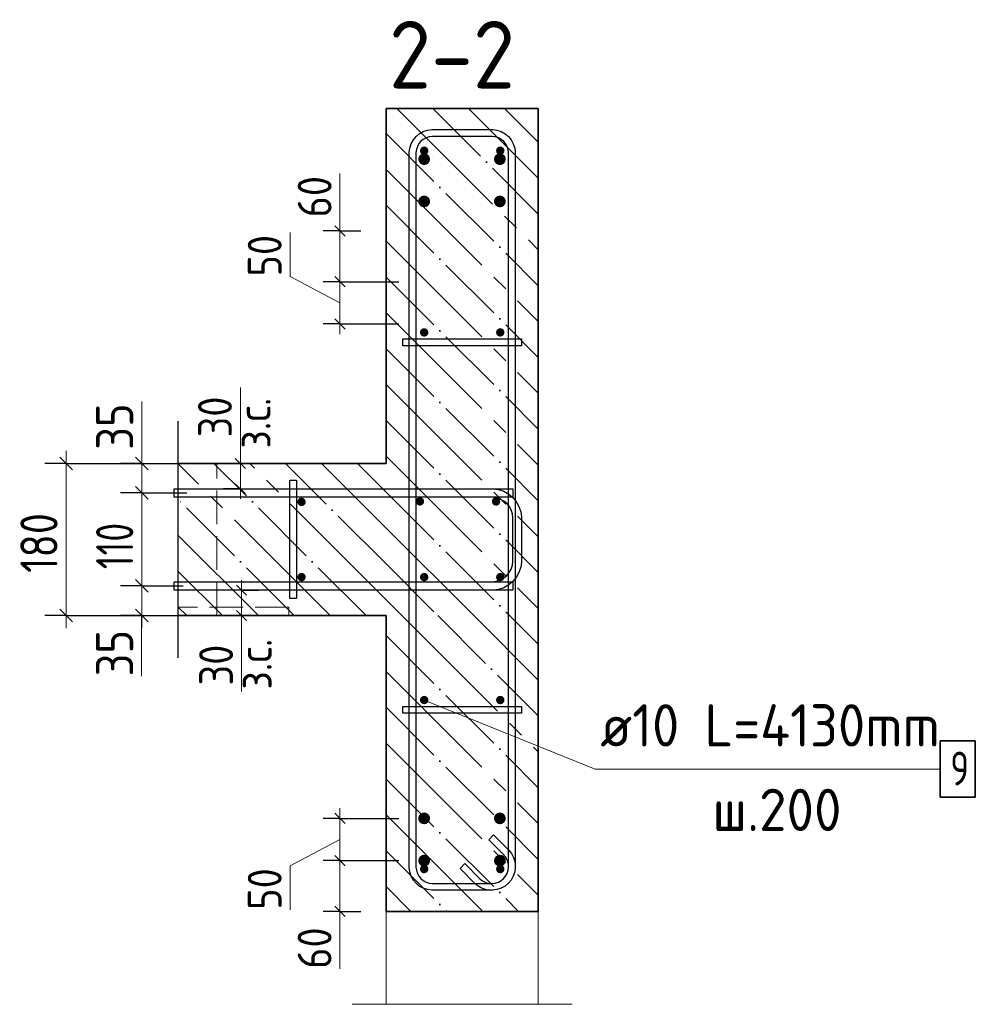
# Model space of a CAD drawing. Header units: millimetres. Extents: x -49773 to 2322955, y -3321 to 58485.
# Tile 509 of 580: x 1937796 to 1943482, y 32583 to 38408. Entities that reach past the tile are written whole.
import ezdxf

# ---------------------------------------------------------------- set-up
doc = ezdxf.new("R2010")
doc.units = ezdxf.units.MM
for name, pattern in [('______11', [500, 400, -50, 0, -50]), ('______2', [270, 200, -70]), ('______5', [1100, 800, -100, 100, -100])]:
    doc.linetypes.add(name, pattern=pattern)
for name, color, linetype, lineweight in [('Standard', 7, 'Continuous', 25), ('Арм.стержн. Арматура края', 96, 'Continuous', 35), ('Арм.стержн. вертикальными 1', 22, 'Continuous', 35), ('Арм.стержн. Доп. арматура', 180, 'Continuous', 35), ('Арм.стержн. Хомут', 240, 'Continuous', 35), ('Арм.стержн.горизонт. 1', 180, 'Continuous', 35), ('Размерная линия_ общее', 7, 'Continuous', 13), ('Размерная линия_ общее_1', 7, 'Continuous', 13), ('Стена_ общее', 7, 'Continuous', 35), ('Стена_ Сборный элемент', 7, 'Continuous', 35)]:
    doc.layers.add(name, color=color, linetype=linetype, lineweight=lineweight)
doc.layers.add('Арм.стержн.Стяжки', color=7, linetype='Continuous', lineweight=35, true_color=0x501e0f)
doc.layers.add('Осевая линия_ общее', color=7, linetype='______5', lineweight=13, true_color=0xa0a0a0)
doc.styles.add('ISOCPEUR', font='txt')

msp = doc.modelspace()

# ---------------------------------------------------------------- hatches: boundary and pattern name
at = {"layer": 'Арм.стержн. вертикальными 1', "linetype": 'Continuous', "lineweight": 50, "transparency": 33554687}
for points in [[(1940212.7, 37632.8), (1940210.8, 37642.3), (1940205.3, 37650.4), (1940197.2, 37655.9), (1940187.7, 37657.8), (1940178.1, 37655.9), (1940170, 37650.4), (1940164.6, 37642.3), (1940162.7, 37632.8), (1940164.6, 37623.2), (1940170, 37615.1), (1940178.1, 37609.7), (1940187.7, 37607.8), (1940197.2, 37609.7), (1940205.3, 37615.1), (1940210.8, 37623.2)], [(1940662.7, 37632.8), (1940660.8, 37642.3), (1940655.3, 37650.4), (1940647.2, 37655.9), (1940637.7, 37657.8), (1940628.1, 37655.9), (1940620, 37650.4), (1940614.6, 37642.3), (1940612.7, 37632.8), (1940614.6, 37623.2), (1940620, 37615.1), (1940628.1, 37609.7), (1940637.7, 37607.8), (1940647.2, 37609.7), (1940655.3, 37615.1), (1940660.8, 37623.2)], [(1940212.7, 36557.8), (1940210.8, 36567.3), (1940205.3, 36575.4), (1940197.2, 36580.9), (1940187.7, 36582.8), (1940178.1, 36580.9), (1940170, 36575.4), (1940164.6, 36567.3), (1940162.7, 36557.8), (1940164.6, 36548.2), (1940170, 36540.1), (1940178.1, 36534.7), (1940187.7, 36532.8), (1940197.2, 36534.7), (1940205.3, 36540.1), (1940210.8, 36548.2)], [(1940662.7, 36557.8), (1940660.8, 36567.3), (1940655.3, 36575.4), (1940647.2, 36580.9), (1940637.7, 36582.8), (1940628.1, 36580.9), (1940620, 36575.4), (1940614.6, 36567.3), (1940612.7, 36557.8), (1940614.6, 36548.2), (1940620, 36540.1), (1940628.1, 36534.7), (1940637.7, 36532.8), (1940647.2, 36534.7), (1940655.3, 36540.1), (1940660.8, 36548.2)], [(1939487.7, 35555.2), (1939485.8, 35564.8), (1939480.4, 35572.9), (1939472.2, 35578.3), (1939462.7, 35580.2), (1939453.1, 35578.3), (1939445, 35572.9), (1939439.6, 35564.8), (1939437.7, 35555.2), (1939439.6, 35545.6), (1939445, 35537.5), (1939453.1, 35532.1), (1939462.7, 35530.2), (1939472.2, 35532.1), (1939480.4, 35537.5), (1939485.8, 35545.6)], [(1940187.7, 35557.8), (1940185.8, 35567.3), (1940180.3, 35575.4), (1940172.2, 35580.9), (1940162.7, 35582.8), (1940153.1, 35580.9), (1940145, 35575.4), (1940139.6, 35567.3), (1940137.7, 35557.8), (1940139.6, 35548.2), (1940145, 35540.1), (1940153.1, 35534.7), (1940162.7, 35532.8), (1940172.2, 35534.7), (1940180.3, 35540.1), (1940185.8, 35548.2)], [(1940637.7, 35557.8), (1940635.8, 35567.3), (1940630.3, 35575.4), (1940622.2, 35580.9), (1940612.7, 35582.8), (1940603.1, 35580.9), (1940595, 35575.4), (1940589.6, 35567.3), (1940587.7, 35557.8), (1940589.6, 35548.2), (1940595, 35540.1), (1940603.1, 35534.7), (1940612.7, 35532.8), (1940622.2, 35534.7), (1940630.3, 35540.1), (1940635.8, 35548.2)], [(1939487.7, 35110.3), (1939485.8, 35119.9), (1939480.4, 35128), (1939472.2, 35133.4), (1939462.7, 35135.3), (1939453.1, 35133.4), (1939445, 35128), (1939439.6, 35119.9), (1939437.7, 35110.3), (1939439.6, 35100.8), (1939445, 35092.6), (1939453.1, 35087.2), (1939462.7, 35085.3), (1939472.2, 35087.2), (1939480.4, 35092.6), (1939485.8, 35100.8)], [(1940212.7, 35110.1), (1940210.8, 35119.7), (1940205.3, 35127.8), (1940197.2, 35133.2), (1940187.7, 35135.1), (1940178.1, 35133.2), (1940170, 35127.8), (1940164.6, 35119.7), (1940162.7, 35110.1), (1940164.6, 35100.5), (1940170, 35092.4), (1940178.1, 35087), (1940187.7, 35085.1), (1940197.2, 35087), (1940205.3, 35092.4), (1940210.8, 35100.5)], [(1940662.7, 35110.1), (1940660.8, 35119.7), (1940655.3, 35127.8), (1940647.2, 35133.2), (1940637.7, 35135.1), (1940628.1, 35133.2), (1940620, 35127.8), (1940614.6, 35119.7), (1940612.7, 35110.1), (1940614.6, 35100.5), (1940620, 35092.4), (1940628.1, 35087), (1940637.7, 35085.1), (1940647.2, 35087), (1940655.3, 35092.4), (1940660.8, 35100.5)], [(1940212.7, 34382.8), (1940210.8, 34392.3), (1940205.3, 34400.4), (1940197.2, 34405.9), (1940187.7, 34407.8), (1940178.1, 34405.9), (1940170, 34400.4), (1940164.6, 34392.3), (1940162.7, 34382.8), (1940164.6, 34373.2), (1940170, 34365.1), (1940178.1, 34359.7), (1940187.7, 34357.8), (1940197.2, 34359.7), (1940205.3, 34365.1), (1940210.8, 34373.2)], [(1940662.7, 34382.8), (1940660.8, 34392.3), (1940655.3, 34400.4), (1940647.2, 34405.9), (1940637.7, 34407.8), (1940628.1, 34405.9), (1940620, 34400.4), (1940614.6, 34392.3), (1940612.7, 34382.8), (1940614.6, 34373.2), (1940620, 34365.1), (1940628.1, 34359.7), (1940637.7, 34357.8), (1940647.2, 34359.7), (1940655.3, 34365.1), (1940660.8, 34373.2)], [(1940212.7, 33382.8), (1940210.8, 33392.3), (1940205.3, 33400.4), (1940197.2, 33405.9), (1940187.7, 33407.8), (1940178.1, 33405.9), (1940170, 33400.4), (1940164.6, 33392.3), (1940162.7, 33382.8), (1940164.6, 33373.2), (1940170, 33365.1), (1940178.1, 33359.7), (1940187.7, 33357.8), (1940197.2, 33359.7), (1940205.3, 33365.1), (1940210.8, 33373.2)], [(1940662.7, 33382.8), (1940660.8, 33392.3), (1940655.3, 33400.4), (1940647.2, 33405.9), (1940637.7, 33407.8), (1940628.1, 33405.9), (1940620, 33400.4), (1940614.6, 33392.3), (1940612.7, 33382.8), (1940614.6, 33373.2), (1940620, 33365.1), (1940628.1, 33359.7), (1940637.7, 33357.8), (1940647.2, 33359.7), (1940655.3, 33365.1), (1940660.8, 33373.2)]]:
    msp.add_hatch(color=4, dxfattribs=at).paths.add_polyline_path(points)
at = {"layer": 'Арм.стержн. Доп. арматура', "linetype": 'Continuous', "lineweight": 50, "transparency": 33554687}
for points in [[(1940222.7, 37582.8), (1940220, 37596.2), (1940212.4, 37607.5), (1940201.1, 37615.1), (1940187.7, 37617.8), (1940174.3, 37615.1), (1940162.9, 37607.5), (1940155.3, 37596.2), (1940152.7, 37582.8), (1940155.3, 37569.4), (1940162.9, 37558), (1940174.3, 37550.4), (1940187.7, 37547.8), (1940201.1, 37550.4), (1940212.4, 37558), (1940220, 37569.4)], [(1940670.3, 37582.8), (1940667.7, 37596.2), (1940660.1, 37607.5), (1940648.7, 37615.1), (1940635.3, 37617.8), (1940621.9, 37615.1), (1940610.6, 37607.5), (1940603, 37596.2), (1940600.3, 37582.8), (1940603, 37569.4), (1940610.6, 37558), (1940621.9, 37550.4), (1940635.3, 37547.8), (1940648.7, 37550.4), (1940660.1, 37558), (1940667.7, 37569.4)], [(1940222.7, 37332.8), (1940220, 37346.2), (1940212.4, 37357.5), (1940201.1, 37365.1), (1940187.7, 37367.8), (1940174.3, 37365.1), (1940162.9, 37357.5), (1940155.3, 37346.2), (1940152.7, 37332.8), (1940155.3, 37319.4), (1940162.9, 37308), (1940174.3, 37300.4), (1940187.7, 37297.8), (1940201.1, 37300.4), (1940212.4, 37308), (1940220, 37319.4)], [(1940670.3, 37332.8), (1940667.7, 37346.2), (1940660.1, 37357.5), (1940648.7, 37365.1), (1940635.3, 37367.8), (1940621.9, 37365.1), (1940610.6, 37357.5), (1940603, 37346.2), (1940600.3, 37332.8), (1940603, 37319.4), (1940610.6, 37308), (1940621.9, 37300.4), (1940635.3, 37297.8), (1940648.7, 37300.4), (1940660.1, 37308), (1940667.7, 37319.4)], [(1940222.7, 33682.8), (1940220, 33696.2), (1940212.4, 33707.5), (1940201.1, 33715.1), (1940187.7, 33717.8), (1940174.3, 33715.1), (1940162.9, 33707.5), (1940155.3, 33696.2), (1940152.7, 33682.8), (1940155.3, 33669.4), (1940162.9, 33658), (1940174.3, 33650.4), (1940187.7, 33647.8), (1940201.1, 33650.4), (1940212.4, 33658), (1940220, 33669.4)], [(1940670.3, 33682.8), (1940667.7, 33696.2), (1940660.1, 33707.5), (1940648.7, 33715.1), (1940635.3, 33717.8), (1940621.9, 33715.1), (1940610.6, 33707.5), (1940603, 33696.2), (1940600.3, 33682.8), (1940603, 33669.4), (1940610.6, 33658), (1940621.9, 33650.4), (1940635.3, 33647.8), (1940648.7, 33650.4), (1940660.1, 33658), (1940667.7, 33669.4)], [(1940222.7, 33432.8), (1940220, 33446.2), (1940212.4, 33457.5), (1940201.1, 33465.1), (1940187.7, 33467.8), (1940174.3, 33465.1), (1940162.9, 33457.5), (1940155.3, 33446.2), (1940152.7, 33432.8), (1940155.3, 33419.4), (1940162.9, 33408), (1940174.3, 33400.4), (1940187.7, 33397.8), (1940201.1, 33400.4), (1940212.4, 33408), (1940220, 33419.4)], [(1940670.3, 33432.8), (1940667.7, 33446.2), (1940660.1, 33457.5), (1940648.7, 33465.1), (1940635.3, 33467.8), (1940621.9, 33465.1), (1940610.6, 33457.5), (1940603, 33446.2), (1940600.3, 33432.8), (1940603, 33419.4), (1940610.6, 33408), (1940621.9, 33400.4), (1940635.3, 33397.8), (1940648.7, 33400.4), (1940660.1, 33408), (1940667.7, 33419.4)]]:
    msp.add_hatch(color=7, dxfattribs=at).paths.add_polyline_path(points)

# ---------------------------------------------------------------- linework, layer by layer
at = {"layer": 'Standard', "color": 7, "linetype": 'Continuous', "lineweight": 35, "transparency": 33554687}
for p, q in [((1939962.7, 37882.8), (1939962.7, 35782.8)), ((1940862.7, 37882.8), (1939962.7, 37882.8)), ((1940862.7, 34882.8), (1940862.7, 37882.8)), ((1939962.7, 35782.8), (1938734.2, 35782.8)), ((1938734.2, 34882.8), (1939962.7, 34882.8)), ((1939962.7, 34882.8), (1939962.7, 33132.8)), ((1940862.7, 33132.8), (1940862.7, 34882.8)), ((1939962.7, 33132.8), (1940862.7, 33132.8))]:
    msp.add_line(p, q, dxfattribs=at)
at = {"layer": 'Standard', "color": 253, "linetype": '______5', "lineweight": 35, "true_color": 0xababab, "transparency": 33554687}
for p, q in [((1940026.1, 37882.8), (1940862.7, 37046.2)), ((1940450.4, 37882.8), (1940862.7, 37470.5)), ((1939962.7, 37521.9), (1940862.7, 36621.9)), ((1939962.7, 37097.7), (1940862.7, 36197.7)), ((1939962.7, 36673.4), (1940862.7, 35773.4)), ((1939962.7, 36249.1), (1940862.7, 35349.1)), ((1939962.7, 35824.9), (1940862.7, 34924.9)), ((1939632, 34882.8), (1938734.2, 35780.5)), ((1939962.7, 34976.4), (1939156.2, 35782.8)), ((1939962.7, 35400.6), (1939580.5, 35782.8)), ((1939962.7, 35400.6), (1940480.5, 34882.8)), ((1939207.7, 34882.8), (1938734.2, 35356.2)), ((1939962.7, 34976.3), (1940056.2, 34882.8)), ((1938783.5, 34882.8), (1938734.2, 34932)), ((1940056.2, 34882.8), (1940862.7, 34076.3)), ((1940480.5, 34882.8), (1940862.7, 34500.6)), ((1939962.7, 34552.1), (1940862.7, 33652.1)), ((1939962.7, 34127.8), (1940862.7, 33227.8)), ((1939962.7, 33703.6), (1940533.5, 33132.8)), ((1939962.7, 33279.3), (1940109.2, 33132.8))]:
    msp.add_line(p, q, dxfattribs=at)
at = {"layer": 'Standard', "color": 253, "linetype": '______11', "lineweight": 35, "true_color": 0xababab, "transparency": 33554687}
for p, q in [((1940238.2, 37882.8), (1940862.7, 37258.3)), ((1940662.5, 37882.8), (1940862.7, 37682.6)), ((1939962.7, 37734.1), (1940862.7, 36834.1)), ((1939962.7, 37309.8), (1940862.7, 36409.8)), ((1939962.7, 36885.5), (1940862.7, 35985.5)), ((1939962.7, 36461.3), (1940862.7, 35561.3)), ((1939962.7, 36037), (1940862.7, 35137)), ((1939844.1, 34882.8), (1938944.1, 35782.8)), ((1939962.7, 35188.5), (1939368.4, 35782.8)), ((1939962.7, 35612.7), (1939792.6, 35782.8)), ((1939962.7, 35612.7), (1940692.6, 34882.8)), ((1939419.9, 34882.8), (1938734.2, 35568.4)), ((1939962.7, 35188.5), (1940268.4, 34882.8)), ((1938995.6, 34882.8), (1938734.2, 35144.1)), ((1940268.4, 34882.8), (1940862.7, 34288.5)), ((1940692.6, 34882.8), (1940862.7, 34712.7)), ((1939962.7, 34764.2), (1940862.7, 33864.2)), ((1939962.7, 34340), (1940862.7, 33439.9)), ((1939962.7, 33915.7), (1940745.6, 33132.8)), ((1939962.7, 33491.4), (1940321.3, 33132.8))]:
    msp.add_line(p, q, dxfattribs=at)
at = {"layer": 'Standard', "color": 7, "linetype": 'Continuous', "lineweight": 13, "transparency": 33554687}
for p, q in [((1939100.8, 35782.8), (1939100.8, 36232.8)), ((1939107.5, 34882.8), (1939107.5, 34432.8)), ((1939762.7, 32582.8), (1941062.7, 32582.8))]:
    msp.add_line(p, q, dxfattribs=at)
at = {"layer": 'Standard', "color": 7, "linetype": 'Continuous', "lineweight": 25, "transparency": 33554687}
msp.add_line((1938734.2, 34632.8), (1938734.2, 36032.8), dxfattribs=at)
at = {"layer": 'Standard', "color": 7, "linetype": 'Continuous', "lineweight": 13, "transparency": 33554687}
msp.add_lwpolyline([(1940862.7, 33132.8), (1939962.7, 33132.8), (1939962.7, 32582.8), (1940862.7, 32582.8), (1940862.7, 33132.8)], dxfattribs=at)
at = {"layer": 'Арм.стержн. Арматура края', "color": 4, "linetype": 'Continuous', "lineweight": 25, "transparency": 33554687}
msp.add_lwpolyline([(1938709.3, 35082.8), (1940592.5, 35082.8), (1940615.1, 35085.9), (1940638, 35093.5), (1940658.9, 35105.2), (1940676, 35119.4), (1940690.2, 35136.5), (1940702, 35157.5), (1940709.5, 35180.4), (1940712.7, 35203), (1940712.7, 35462.6), (1940709.5, 35485.2), (1940702, 35508.1), (1940690.2, 35529), (1940676, 35546.1), (1940658.9, 35560.3), (1940638, 35572.1), (1940615.1, 35579.6), (1940592.5, 35582.8), (1938709.3, 35582.8), (1938709.3, 35632.8), (1940595.9, 35632.8), (1940626.4, 35628.5), (1940658.2, 35618.1), (1940687.4, 35601.7), (1940711.5, 35581.6), (1940731.6, 35557.5), (1940748, 35528.3), (1940758.4, 35496.5), (1940762.7, 35466), (1940762.7, 35199.5), (1940758.4, 35169), (1940748, 35137.2), (1940731.6, 35108), (1940711.5, 35084), (1940687.4, 35063.8), (1940658.2, 35047.5), (1940626.4, 35037), (1940595.9, 35032.8), (1938709.3, 35032.8), (1938709.3, 35082.8)], dxfattribs=at)
msp.add_lwpolyline([(1938709.3, 35082.8), (1940592.5, 35082.8), (1940615.1, 35085.9), (1940638, 35093.5), (1940658.9, 35105.2), (1940676, 35119.4), (1940690.2, 35136.5), (1940702, 35157.5), (1940709.5, 35180.4), (1940712.7, 35203), (1940712.7, 35462.6), (1940709.5, 35485.2), (1940702, 35508.1), (1940690.2, 35529), (1940676, 35546.1), (1940658.9, 35560.3), (1940638, 35572.1), (1940615.1, 35579.6), (1940592.5, 35582.8), (1938709.3, 35582.8), (1938709.3, 35632.8), (1940595.9, 35632.8), (1940626.4, 35628.5), (1940658.2, 35618.1), (1940687.4, 35601.7), (1940711.5, 35581.6), (1940731.6, 35557.5), (1940748, 35528.3), (1940758.4, 35496.5), (1940762.7, 35466), (1940762.7, 35199.5), (1940758.4, 35169), (1940748, 35137.2), (1940731.6, 35108), (1940711.5, 35084), (1940687.4, 35063.8), (1940658.2, 35047.5), (1940626.4, 35037), (1940595.9, 35032.8), (1938709.3, 35032.8), (1938709.3, 35082.8)], dxfattribs=at)
msp.add_lwpolyline([(1938709.3, 35082.8), (1940592.5, 35082.8), (1940615.1, 35085.9), (1940638, 35093.5), (1940658.9, 35105.2), (1940676, 35119.4), (1940690.2, 35136.5), (1940702, 35157.5), (1940709.5, 35180.4), (1940712.7, 35203), (1940712.7, 35462.6), (1940709.5, 35485.2), (1940702, 35508.1), (1940690.2, 35529), (1940676, 35546.1), (1940658.9, 35560.3), (1940638, 35572.1), (1940615.1, 35579.6), (1940592.5, 35582.8), (1938709.3, 35582.8), (1938709.3, 35632.8), (1940595.9, 35632.8), (1940626.4, 35628.5), (1940658.2, 35618.1), (1940687.4, 35601.7), (1940711.5, 35581.6), (1940731.6, 35557.5), (1940748, 35528.3), (1940758.4, 35496.5), (1940762.7, 35466), (1940762.7, 35199.5), (1940758.4, 35169), (1940748, 35137.2), (1940731.6, 35108), (1940711.5, 35084), (1940687.4, 35063.8), (1940658.2, 35047.5), (1940626.4, 35037), (1940595.9, 35032.8), (1938709.3, 35032.8), (1938709.3, 35082.8)], dxfattribs=at)
msp.add_lwpolyline([(1938709.3, 35082.8), (1940592.5, 35082.8), (1940615.1, 35085.9), (1940638, 35093.5), (1940658.9, 35105.2), (1940676, 35119.4), (1940690.2, 35136.5), (1940702, 35157.5), (1940709.5, 35180.4), (1940712.7, 35203), (1940712.7, 35462.6), (1940709.5, 35485.2), (1940702, 35508.1), (1940690.2, 35529), (1940676, 35546.1), (1940658.9, 35560.3), (1940638, 35572.1), (1940615.1, 35579.6), (1940592.5, 35582.8), (1938709.3, 35582.8), (1938709.3, 35632.8), (1940595.9, 35632.8), (1940626.4, 35628.5), (1940658.2, 35618.1), (1940687.4, 35601.7), (1940711.5, 35581.6), (1940731.6, 35557.5), (1940748, 35528.3), (1940758.4, 35496.5), (1940762.7, 35466), (1940762.7, 35199.5), (1940758.4, 35169), (1940748, 35137.2), (1940731.6, 35108), (1940711.5, 35084), (1940687.4, 35063.8), (1940658.2, 35047.5), (1940626.4, 35037), (1940595.9, 35032.8), (1938709.3, 35032.8), (1938709.3, 35082.8)], dxfattribs=at)
msp.add_lwpolyline([(1938709.3, 35082.8), (1940592.5, 35082.8), (1940615.1, 35085.9), (1940638, 35093.5), (1940658.9, 35105.2), (1940676, 35119.4), (1940690.2, 35136.5), (1940702, 35157.5), (1940709.5, 35180.4), (1940712.7, 35203), (1940712.7, 35462.6), (1940709.5, 35485.2), (1940702, 35508.1), (1940690.2, 35529), (1940676, 35546.1), (1940658.9, 35560.3), (1940638, 35572.1), (1940615.1, 35579.6), (1940592.5, 35582.8), (1938709.3, 35582.8), (1938709.3, 35632.8), (1940595.9, 35632.8), (1940626.4, 35628.5), (1940658.2, 35618.1), (1940687.4, 35601.7), (1940711.5, 35581.6), (1940731.6, 35557.5), (1940748, 35528.3), (1940758.4, 35496.5), (1940762.7, 35466), (1940762.7, 35199.5), (1940758.4, 35169), (1940748, 35137.2), (1940731.6, 35108), (1940711.5, 35084), (1940687.4, 35063.8), (1940658.2, 35047.5), (1940626.4, 35037), (1940595.9, 35032.8), (1938709.3, 35032.8), (1938709.3, 35082.8)], dxfattribs=at)
at = {"layer": 'Арм.стержн. вертикальными 1', "color": 7, "linetype": 'Continuous', "lineweight": 13, "transparency": 33554687}
msp.add_line((1941198.8, 33974.7), (1943238.8, 33974.7), dxfattribs=at)
at = {"layer": 'Арм.стержн. вертикальными 1', "color": 7, "linetype": 'Continuous', "lineweight": 35, "transparency": 33554687}
msp.add_lwpolyline([(1943238.8, 33808.1), (1943445.4, 33808.1), (1943445.4, 34141.4), (1943238.8, 34141.4), (1943238.8, 33808.1)], dxfattribs=at)
at = {"layer": 'Арм.стержн. Хомут', "color": 40, "linetype": 'Continuous', "lineweight": 25, "transparency": 33554687}
msp.add_lwpolyline([(1940427.8, 33415), (1940517.1, 33325.7), (1940524.3, 33319.5), (1940531.9, 33314), (1940539.9, 33309.3), (1940548.2, 33305.4), (1940556.9, 33302.3), (1940565.9, 33299.9), (1940575.2, 33298.4), (1940584.6, 33297.8), (1940590.3, 33297.8), (1940608.4, 33300.3), (1940626.7, 33306.3), (1940643.5, 33315.7), (1940657.2, 33327.1), (1940668.6, 33340.8), (1940677.9, 33357.5), (1940684, 33375.8), (1940686.5, 33393.9), (1940686.5, 37621.6), (1940684, 37639.7), (1940677.9, 37658), (1940668.6, 37674.8), (1940657.2, 37688.4), (1940643.5, 37699.8), (1940626.7, 37709.2), (1940608.4, 37715.3), (1940590.3, 37717.8), (1940235, 37717.8), (1940216.9, 37715.3), (1940198.6, 37709.2), (1940181.8, 37699.8), (1940168.2, 37688.4), (1940156.8, 37674.8), (1940147.4, 37658), (1940141.4, 37639.7), (1940138.8, 37621.6), (1940138.8, 33393.9), (1940141.4, 33375.8), (1940147.4, 33357.5), (1940156.8, 33340.8), (1940168.2, 33327.1), (1940181.8, 33315.7), (1940198.6, 33306.3), (1940216.9, 33300.3), (1940235, 33297.8), (1940590.3, 33297.8), (1940608.4, 33300.3), (1940626.7, 33306.3), (1940643.5, 33315.7), (1940657.2, 33327.1), (1940668.6, 33340.8), (1940677.9, 33357.5), (1940684, 33375.8), (1940686.5, 33393.9), (1940686.5, 33399.7), (1940685.8, 33409.1), (1940684.3, 33418.3), (1940682, 33427.4), (1940678.9, 33436), (1940675, 33444.3), (1940670.2, 33452.4), (1940664.7, 33460), (1940658.6, 33467.1), (1940569.3, 33556.4), (1940597.5, 33584.7), (1940687.8, 33494.4), (1940696.1, 33484.9), (1940703.8, 33474.3), (1940710.4, 33463), (1940715.9, 33451.3), (1940720.2, 33439.2), (1940723.5, 33426.6), (1940725.6, 33413.7), (1940726.5, 33401.1), (1940726.5, 33391.2), (1940723.1, 33366.7), (1940714.7, 33341.4), (1940701.6, 33318), (1940685.5, 33298.7), (1940666.3, 33282.6), (1940642.9, 33269.5), (1940617.5, 33261.2), (1940593.1, 33257.8), (1940232.2, 33257.8), (1940207.8, 33261.2), (1940182.4, 33269.5), (1940159, 33282.6), (1940139.8, 33298.7), (1940123.7, 33318), (1940110.6, 33341.4), (1940102.2, 33366.7), (1940098.8, 33391.2), (1940098.8, 37624.4), (1940102.2, 37648.8), (1940110.6, 37674.2), (1940123.7, 37697.6), (1940139.8, 37716.8), (1940159, 37732.9), (1940182.4, 37746), (1940207.8, 37754.4), (1940232.2, 37757.8), (1940593.1, 37757.8), (1940617.5, 37754.4), (1940642.9, 37746), (1940666.3, 37732.9), (1940685.5, 37716.8), (1940701.6, 37697.6), (1940714.7, 37674.2), (1940723.1, 37648.8), (1940726.5, 37624.4), (1940726.5, 33391.2), (1940723.1, 33366.7), (1940714.7, 33341.4), (1940701.6, 33318), (1940685.5, 33298.7), (1940666.3, 33282.6), (1940642.9, 33269.5), (1940617.5, 33261.2), (1940593.1, 33257.8), (1940583.2, 33257.8), (1940570.6, 33258.7), (1940557.7, 33260.7), (1940545, 33264), (1940532.9, 33268.4), (1940521.3, 33273.9), (1940510, 33280.5), (1940499.4, 33288.1), (1940489.9, 33296.4), (1940399.6, 33386.7), (1940427.8, 33415)], dxfattribs=at)
msp.add_lwpolyline([(1940427.8, 33415), (1940517.1, 33325.7), (1940524.3, 33319.5), (1940531.9, 33314), (1940539.9, 33309.3), (1940548.2, 33305.4), (1940556.9, 33302.3), (1940565.9, 33299.9), (1940575.2, 33298.4), (1940584.6, 33297.8), (1940590.3, 33297.8), (1940608.4, 33300.3), (1940626.7, 33306.3), (1940643.5, 33315.7), (1940657.2, 33327.1), (1940668.6, 33340.8), (1940677.9, 33357.5), (1940684, 33375.8), (1940686.5, 33393.9), (1940686.5, 37621.6), (1940684, 37639.7), (1940677.9, 37658), (1940668.6, 37674.8), (1940657.2, 37688.4), (1940643.5, 37699.8), (1940626.7, 37709.2), (1940608.4, 37715.3), (1940590.3, 37717.8), (1940235, 37717.8), (1940216.9, 37715.3), (1940198.6, 37709.2), (1940181.8, 37699.8), (1940168.2, 37688.4), (1940156.8, 37674.8), (1940147.4, 37658), (1940141.4, 37639.7), (1940138.8, 37621.6), (1940138.8, 33393.9), (1940141.4, 33375.8), (1940147.4, 33357.5), (1940156.8, 33340.8), (1940168.2, 33327.1), (1940181.8, 33315.7), (1940198.6, 33306.3), (1940216.9, 33300.3), (1940235, 33297.8), (1940590.3, 33297.8), (1940608.4, 33300.3), (1940626.7, 33306.3), (1940643.5, 33315.7), (1940657.2, 33327.1), (1940668.6, 33340.8), (1940677.9, 33357.5), (1940684, 33375.8), (1940686.5, 33393.9), (1940686.5, 33399.7), (1940685.8, 33409.1), (1940684.3, 33418.3), (1940682, 33427.4), (1940678.9, 33436), (1940675, 33444.3), (1940670.2, 33452.4), (1940664.7, 33460), (1940658.6, 33467.1), (1940569.3, 33556.4), (1940597.5, 33584.7), (1940687.8, 33494.4), (1940696.1, 33484.9), (1940703.8, 33474.3), (1940710.4, 33463), (1940715.9, 33451.3), (1940720.2, 33439.2), (1940723.5, 33426.6), (1940725.6, 33413.7), (1940726.5, 33401.1), (1940726.5, 33391.2), (1940723.1, 33366.7), (1940714.7, 33341.4), (1940701.6, 33318), (1940685.5, 33298.7), (1940666.3, 33282.6), (1940642.9, 33269.5), (1940617.5, 33261.2), (1940593.1, 33257.8), (1940232.2, 33257.8), (1940207.8, 33261.2), (1940182.4, 33269.5), (1940159, 33282.6), (1940139.8, 33298.7), (1940123.7, 33318), (1940110.6, 33341.4), (1940102.2, 33366.7), (1940098.8, 33391.2), (1940098.8, 37624.4), (1940102.2, 37648.8), (1940110.6, 37674.2), (1940123.7, 37697.6), (1940139.8, 37716.8), (1940159, 37732.9), (1940182.4, 37746), (1940207.8, 37754.4), (1940232.2, 37757.8), (1940593.1, 37757.8), (1940617.5, 37754.4), (1940642.9, 37746), (1940666.3, 37732.9), (1940685.5, 37716.8), (1940701.6, 37697.6), (1940714.7, 37674.2), (1940723.1, 37648.8), (1940726.5, 37624.4), (1940726.5, 33391.2), (1940723.1, 33366.7), (1940714.7, 33341.4), (1940701.6, 33318), (1940685.5, 33298.7), (1940666.3, 33282.6), (1940642.9, 33269.5), (1940617.5, 33261.2), (1940593.1, 33257.8), (1940583.2, 33257.8), (1940570.6, 33258.7), (1940557.7, 33260.7), (1940545, 33264), (1940532.9, 33268.4), (1940521.3, 33273.9), (1940510, 33280.5), (1940499.4, 33288.1), (1940489.9, 33296.4), (1940399.6, 33386.7), (1940427.8, 33415)], dxfattribs=at)
msp.add_lwpolyline([(1940427.8, 33415), (1940517.1, 33325.7), (1940524.3, 33319.5), (1940531.9, 33314), (1940539.9, 33309.3), (1940548.2, 33305.4), (1940556.9, 33302.3), (1940565.9, 33299.9), (1940575.2, 33298.4), (1940584.6, 33297.8), (1940590.3, 33297.8), (1940608.4, 33300.3), (1940626.7, 33306.3), (1940643.5, 33315.7), (1940657.2, 33327.1), (1940668.6, 33340.8), (1940677.9, 33357.5), (1940684, 33375.8), (1940686.5, 33393.9), (1940686.5, 37621.6), (1940684, 37639.7), (1940677.9, 37658), (1940668.6, 37674.8), (1940657.2, 37688.4), (1940643.5, 37699.8), (1940626.7, 37709.2), (1940608.4, 37715.3), (1940590.3, 37717.8), (1940235, 37717.8), (1940216.9, 37715.3), (1940198.6, 37709.2), (1940181.8, 37699.8), (1940168.2, 37688.4), (1940156.8, 37674.8), (1940147.4, 37658), (1940141.4, 37639.7), (1940138.8, 37621.6), (1940138.8, 33393.9), (1940141.4, 33375.8), (1940147.4, 33357.5), (1940156.8, 33340.8), (1940168.2, 33327.1), (1940181.8, 33315.7), (1940198.6, 33306.3), (1940216.9, 33300.3), (1940235, 33297.8), (1940590.3, 33297.8), (1940608.4, 33300.3), (1940626.7, 33306.3), (1940643.5, 33315.7), (1940657.2, 33327.1), (1940668.6, 33340.8), (1940677.9, 33357.5), (1940684, 33375.8), (1940686.5, 33393.9), (1940686.5, 33399.7), (1940685.8, 33409.1), (1940684.3, 33418.3), (1940682, 33427.4), (1940678.9, 33436), (1940675, 33444.3), (1940670.2, 33452.4), (1940664.7, 33460), (1940658.6, 33467.1), (1940569.3, 33556.4), (1940597.5, 33584.7), (1940687.8, 33494.4), (1940696.1, 33484.9), (1940703.8, 33474.3), (1940710.4, 33463), (1940715.9, 33451.3), (1940720.2, 33439.2), (1940723.5, 33426.6), (1940725.6, 33413.7), (1940726.5, 33401.1), (1940726.5, 33391.2), (1940723.1, 33366.7), (1940714.7, 33341.4), (1940701.6, 33318), (1940685.5, 33298.7), (1940666.3, 33282.6), (1940642.9, 33269.5), (1940617.5, 33261.2), (1940593.1, 33257.8), (1940232.2, 33257.8), (1940207.8, 33261.2), (1940182.4, 33269.5), (1940159, 33282.6), (1940139.8, 33298.7), (1940123.7, 33318), (1940110.6, 33341.4), (1940102.2, 33366.7), (1940098.8, 33391.2), (1940098.8, 37624.4), (1940102.2, 37648.8), (1940110.6, 37674.2), (1940123.7, 37697.6), (1940139.8, 37716.8), (1940159, 37732.9), (1940182.4, 37746), (1940207.8, 37754.4), (1940232.2, 37757.8), (1940593.1, 37757.8), (1940617.5, 37754.4), (1940642.9, 37746), (1940666.3, 37732.9), (1940685.5, 37716.8), (1940701.6, 37697.6), (1940714.7, 37674.2), (1940723.1, 37648.8), (1940726.5, 37624.4), (1940726.5, 33391.2), (1940723.1, 33366.7), (1940714.7, 33341.4), (1940701.6, 33318), (1940685.5, 33298.7), (1940666.3, 33282.6), (1940642.9, 33269.5), (1940617.5, 33261.2), (1940593.1, 33257.8), (1940583.2, 33257.8), (1940570.6, 33258.7), (1940557.7, 33260.7), (1940545, 33264), (1940532.9, 33268.4), (1940521.3, 33273.9), (1940510, 33280.5), (1940499.4, 33288.1), (1940489.9, 33296.4), (1940399.6, 33386.7), (1940427.8, 33415)], dxfattribs=at)
msp.add_lwpolyline([(1940427.8, 33415), (1940517.1, 33325.7), (1940524.3, 33319.5), (1940531.9, 33314), (1940539.9, 33309.3), (1940548.2, 33305.4), (1940556.9, 33302.3), (1940565.9, 33299.9), (1940575.2, 33298.4), (1940584.6, 33297.8), (1940590.3, 33297.8), (1940608.4, 33300.3), (1940626.7, 33306.3), (1940643.5, 33315.7), (1940657.2, 33327.1), (1940668.6, 33340.8), (1940677.9, 33357.5), (1940684, 33375.8), (1940686.5, 33393.9), (1940686.5, 37621.6), (1940684, 37639.7), (1940677.9, 37658), (1940668.6, 37674.8), (1940657.2, 37688.4), (1940643.5, 37699.8), (1940626.7, 37709.2), (1940608.4, 37715.3), (1940590.3, 37717.8), (1940235, 37717.8), (1940216.9, 37715.3), (1940198.6, 37709.2), (1940181.8, 37699.8), (1940168.2, 37688.4), (1940156.8, 37674.8), (1940147.4, 37658), (1940141.4, 37639.7), (1940138.8, 37621.6), (1940138.8, 33393.9), (1940141.4, 33375.8), (1940147.4, 33357.5), (1940156.8, 33340.8), (1940168.2, 33327.1), (1940181.8, 33315.7), (1940198.6, 33306.3), (1940216.9, 33300.3), (1940235, 33297.8), (1940590.3, 33297.8), (1940608.4, 33300.3), (1940626.7, 33306.3), (1940643.5, 33315.7), (1940657.2, 33327.1), (1940668.6, 33340.8), (1940677.9, 33357.5), (1940684, 33375.8), (1940686.5, 33393.9), (1940686.5, 33399.7), (1940685.8, 33409.1), (1940684.3, 33418.3), (1940682, 33427.4), (1940678.9, 33436), (1940675, 33444.3), (1940670.2, 33452.4), (1940664.7, 33460), (1940658.6, 33467.1), (1940569.3, 33556.4), (1940597.5, 33584.7), (1940687.8, 33494.4), (1940696.1, 33484.9), (1940703.8, 33474.3), (1940710.4, 33463), (1940715.9, 33451.3), (1940720.2, 33439.2), (1940723.5, 33426.6), (1940725.6, 33413.7), (1940726.5, 33401.1), (1940726.5, 33391.2), (1940723.1, 33366.7), (1940714.7, 33341.4), (1940701.6, 33318), (1940685.5, 33298.7), (1940666.3, 33282.6), (1940642.9, 33269.5), (1940617.5, 33261.2), (1940593.1, 33257.8), (1940232.2, 33257.8), (1940207.8, 33261.2), (1940182.4, 33269.5), (1940159, 33282.6), (1940139.8, 33298.7), (1940123.7, 33318), (1940110.6, 33341.4), (1940102.2, 33366.7), (1940098.8, 33391.2), (1940098.8, 37624.4), (1940102.2, 37648.8), (1940110.6, 37674.2), (1940123.7, 37697.6), (1940139.8, 37716.8), (1940159, 37732.9), (1940182.4, 37746), (1940207.8, 37754.4), (1940232.2, 37757.8), (1940593.1, 37757.8), (1940617.5, 37754.4), (1940642.9, 37746), (1940666.3, 37732.9), (1940685.5, 37716.8), (1940701.6, 37697.6), (1940714.7, 37674.2), (1940723.1, 37648.8), (1940726.5, 37624.4), (1940726.5, 33391.2), (1940723.1, 33366.7), (1940714.7, 33341.4), (1940701.6, 33318), (1940685.5, 33298.7), (1940666.3, 33282.6), (1940642.9, 33269.5), (1940617.5, 33261.2), (1940593.1, 33257.8), (1940583.2, 33257.8), (1940570.6, 33258.7), (1940557.7, 33260.7), (1940545, 33264), (1940532.9, 33268.4), (1940521.3, 33273.9), (1940510, 33280.5), (1940499.4, 33288.1), (1940489.9, 33296.4), (1940399.6, 33386.7), (1940427.8, 33415)], dxfattribs=at)
msp.add_lwpolyline([(1940427.8, 33415), (1940517.1, 33325.7), (1940524.3, 33319.5), (1940531.9, 33314), (1940539.9, 33309.3), (1940548.2, 33305.4), (1940556.9, 33302.3), (1940565.9, 33299.9), (1940575.2, 33298.4), (1940584.6, 33297.8), (1940590.3, 33297.8), (1940608.4, 33300.3), (1940626.7, 33306.3), (1940643.5, 33315.7), (1940657.2, 33327.1), (1940668.6, 33340.8), (1940677.9, 33357.5), (1940684, 33375.8), (1940686.5, 33393.9), (1940686.5, 37621.6), (1940684, 37639.7), (1940677.9, 37658), (1940668.6, 37674.8), (1940657.2, 37688.4), (1940643.5, 37699.8), (1940626.7, 37709.2), (1940608.4, 37715.3), (1940590.3, 37717.8), (1940235, 37717.8), (1940216.9, 37715.3), (1940198.6, 37709.2), (1940181.8, 37699.8), (1940168.2, 37688.4), (1940156.8, 37674.8), (1940147.4, 37658), (1940141.4, 37639.7), (1940138.8, 37621.6), (1940138.8, 33393.9), (1940141.4, 33375.8), (1940147.4, 33357.5), (1940156.8, 33340.8), (1940168.2, 33327.1), (1940181.8, 33315.7), (1940198.6, 33306.3), (1940216.9, 33300.3), (1940235, 33297.8), (1940590.3, 33297.8), (1940608.4, 33300.3), (1940626.7, 33306.3), (1940643.5, 33315.7), (1940657.2, 33327.1), (1940668.6, 33340.8), (1940677.9, 33357.5), (1940684, 33375.8), (1940686.5, 33393.9), (1940686.5, 33399.7), (1940685.8, 33409.1), (1940684.3, 33418.3), (1940682, 33427.4), (1940678.9, 33436), (1940675, 33444.3), (1940670.2, 33452.4), (1940664.7, 33460), (1940658.6, 33467.1), (1940569.3, 33556.4), (1940597.5, 33584.7), (1940687.8, 33494.4), (1940696.1, 33484.9), (1940703.8, 33474.3), (1940710.4, 33463), (1940715.9, 33451.3), (1940720.2, 33439.2), (1940723.5, 33426.6), (1940725.6, 33413.7), (1940726.5, 33401.1), (1940726.5, 33391.2), (1940723.1, 33366.7), (1940714.7, 33341.4), (1940701.6, 33318), (1940685.5, 33298.7), (1940666.3, 33282.6), (1940642.9, 33269.5), (1940617.5, 33261.2), (1940593.1, 33257.8), (1940232.2, 33257.8), (1940207.8, 33261.2), (1940182.4, 33269.5), (1940159, 33282.6), (1940139.8, 33298.7), (1940123.7, 33318), (1940110.6, 33341.4), (1940102.2, 33366.7), (1940098.8, 33391.2), (1940098.8, 37624.4), (1940102.2, 37648.8), (1940110.6, 37674.2), (1940123.7, 37697.6), (1940139.8, 37716.8), (1940159, 37732.9), (1940182.4, 37746), (1940207.8, 37754.4), (1940232.2, 37757.8), (1940593.1, 37757.8), (1940617.5, 37754.4), (1940642.9, 37746), (1940666.3, 37732.9), (1940685.5, 37716.8), (1940701.6, 37697.6), (1940714.7, 37674.2), (1940723.1, 37648.8), (1940726.5, 37624.4), (1940726.5, 33391.2), (1940723.1, 33366.7), (1940714.7, 33341.4), (1940701.6, 33318), (1940685.5, 33298.7), (1940666.3, 33282.6), (1940642.9, 33269.5), (1940617.5, 33261.2), (1940593.1, 33257.8), (1940583.2, 33257.8), (1940570.6, 33258.7), (1940557.7, 33260.7), (1940545, 33264), (1940532.9, 33268.4), (1940521.3, 33273.9), (1940510, 33280.5), (1940499.4, 33288.1), (1940489.9, 33296.4), (1940399.6, 33386.7), (1940427.8, 33415)], dxfattribs=at)
at = {"layer": 'Арм.стержн.горизонт. 1', "color": 4, "linetype": 'Continuous', "lineweight": 25, "transparency": 33554687}
for points in [[(1940712.7, 35582.8), (1938709.3, 35582.8), (1938709.3, 35632.8), (1940712.7, 35632.8), (1940712.7, 35582.8)], [(1940712.7, 35582.8), (1938709.3, 35582.8), (1938709.3, 35632.8), (1940712.7, 35632.8), (1940712.7, 35582.8)], [(1940712.7, 35582.8), (1938709.3, 35582.8), (1938709.3, 35632.8), (1940712.7, 35632.8), (1940712.7, 35582.8)], [(1940712.7, 35582.8), (1938709.3, 35582.8), (1938709.3, 35632.8), (1940712.7, 35632.8), (1940712.7, 35582.8)], [(1940712.7, 35582.8), (1938709.3, 35582.8), (1938709.3, 35632.8), (1940712.7, 35632.8), (1940712.7, 35582.8)], [(1940712.7, 35032.8), (1938709.3, 35032.8), (1938709.3, 35082.8), (1940712.7, 35082.8), (1940712.7, 35032.8)], [(1940712.7, 35032.8), (1938709.3, 35032.8), (1938709.3, 35082.8), (1940712.7, 35082.8), (1940712.7, 35032.8)], [(1940712.7, 35032.8), (1938709.3, 35032.8), (1938709.3, 35082.8), (1940712.7, 35082.8), (1940712.7, 35032.8)], [(1940712.7, 35032.8), (1938709.3, 35032.8), (1938709.3, 35082.8), (1940712.7, 35082.8), (1940712.7, 35032.8)], [(1940712.7, 35032.8), (1938709.3, 35032.8), (1938709.3, 35082.8), (1940712.7, 35082.8), (1940712.7, 35032.8)]]:
    msp.add_lwpolyline(points, dxfattribs=at)
at = {"layer": 'Арм.стержн.Стяжки', "color": 40, "linetype": 'Continuous', "lineweight": 25, "transparency": 33554687}
for points in [[(1940062.5, 36519.1), (1940762.5, 36519.1), (1940762.5, 36479.1), (1940062.5, 36479.1), (1940062.5, 36519.1)], [(1940062.5, 36519.1), (1940762.5, 36519.1), (1940762.5, 36479.1), (1940062.5, 36479.1), (1940062.5, 36519.1)], [(1939392.7, 34982.8), (1939392.7, 35682.8), (1939432.7, 35682.8), (1939432.7, 34982.8), (1939392.7, 34982.8)], [(1939392.7, 34982.8), (1939392.7, 35682.8), (1939432.7, 35682.8), (1939432.7, 34982.8), (1939392.7, 34982.8)], [(1939392.7, 34982.8), (1939392.7, 35682.8), (1939432.7, 35682.8), (1939432.7, 34982.8), (1939392.7, 34982.8)], [(1940062.5, 34344.9), (1940762.5, 34344.9), (1940762.5, 34304.9), (1940062.5, 34304.9), (1940062.5, 34344.9)], [(1940062.5, 34344.9), (1940762.5, 34344.9), (1940762.5, 34304.9), (1940062.5, 34304.9), (1940062.5, 34344.9)], [(1940062.5, 34344.9), (1940762.5, 34344.9), (1940762.5, 34304.9), (1940062.5, 34304.9), (1940062.5, 34344.9)]]:
    msp.add_lwpolyline(points, dxfattribs=at)
at = {"layer": 'Осевая линия_ общее', "color": 7, "linetype": 'Continuous', "lineweight": 13, "transparency": 33554687}
msp.add_line((1940187.7, 34382.8), (1941198.8, 33974.7), dxfattribs=at)
at = {"layer": 'Размерная линия_ общее', "color": 7, "linetype": 'Continuous', "lineweight": 13, "transparency": 33554687}
for p, q in [((1938517.8, 35863.7), (1938517.8, 36149.7)), ((1938070.2, 35782.8), (1938070.2, 35857.8)), ((1938517.8, 35695.3), (1938517.8, 35863.7)), ((1938517.8, 35782.8), (1938517.8, 35857.8)), ((1938517.8, 35607.8), (1938517.8, 35782.8)), ((1938517.8, 35057.8), (1938517.8, 35607.8)), ((1938517.8, 34882.8), (1938517.8, 35057.8)), ((1938517.8, 34970.3), (1938517.4, 34809.3)), ((1938070.2, 34882.8), (1938070.2, 34807.8)), ((1938517.8, 34882.8), (1938517.8, 34807.8)), ((1938517.4, 34809.3), (1938517.4, 34523.3))]:
    msp.add_line(p, q, dxfattribs=at)
at = {"layer": 'Размерная линия_ общее', "color": 253, "linetype": 'Continuous', "lineweight": -3, "true_color": 0xa0a0a0, "transparency": 33554687}
for p, q in [((1938070.2, 35782.8), (1937945.2, 35782.8)), ((1938070.2, 35782.8), (1938195.2, 35782.8)), ((1938070.2, 35782.8), (1938785.7, 35782.8)), ((1938517.8, 35782.8), (1938392.8, 35782.8)), ((1938517.8, 35782.8), (1938642.8, 35782.8)), ((1938517.8, 35782.8), (1938813.5, 35782.8)), ((1938517.8, 35607.8), (1938392.8, 35607.8)), ((1938517.8, 35607.8), (1938642.8, 35607.8)), ((1938517.8, 35607.8), (1938784.1, 35607.8)), ((1938517.8, 35057.8), (1938392.8, 35057.8)), ((1938517.8, 35057.8), (1938642.8, 35057.8)), ((1938517.8, 35057.8), (1938763.6, 35057.8)), ((1938070.2, 34882.8), (1937945.2, 34882.8)), ((1938070.2, 34882.8), (1938195.2, 34882.8)), ((1938070.2, 34882.8), (1938753.4, 34882.8)), ((1938517.8, 34882.8), (1938392.8, 34882.8)), ((1938517.8, 34882.8), (1938642.8, 34882.8)), ((1938517.8, 34882.8), (1938853.4, 34882.8))]:
    msp.add_line(p, q, dxfattribs=at)
at = {"layer": 'Размерная линия_ общее', "color": 7, "linetype": 'Continuous', "lineweight": 25, "transparency": 33554687}
for p, q in [((1938107.7, 35745.3), (1938032.7, 35820.3)), ((1938555.3, 35745.3), (1938480.3, 35820.3)), ((1938555.3, 35570.3), (1938480.3, 35645.3)), ((1938555.3, 35020.3), (1938480.3, 35095.3)), ((1938107.7, 34845.3), (1938032.7, 34920.3)), ((1938555.3, 34845.3), (1938480.3, 34920.3))]:
    msp.add_line(p, q, dxfattribs=at)
at = {"layer": 'Размерная линия_ общее', "color": 7, "linetype": 'Continuous', "lineweight": 13, "transparency": 33554687}
msp.add_lwpolyline([(1938070.2, 34882.8), (1938070.2, 35051.5), (1938070.2, 35051.5), (1938070.2, 35782.8)], dxfattribs=at)
at = {"layer": 'Размерная линия_ общее_1', "color": 7, "linetype": 'Continuous', "lineweight": 13, "transparency": 33554687}
for p, q in [((1939690, 37237.9), (1939690, 37498)), ((1939690, 37007.8), (1939690, 37237.9)), ((1939690, 37157.8), (1939690, 37217.8)), ((1939395, 36888.5), (1939395, 37148.5)), ((1939690, 36732.8), (1939395, 36888.5)), ((1939690, 36607.8), (1939690, 36857.8)), ((1939690, 36607.8), (1939690, 36547.8)), ((1939100.8, 35782.8), (1939100.8, 35842.8)), ((1939100.8, 35632.8), (1939100.8, 35782.8)), ((1939100.8, 35632.8), (1939100.8, 35572.8)), ((1939107.5, 35032.8), (1939107.5, 35092.8)), ((1939107.5, 35032.8), (1939107.5, 34882.8)), ((1939107.5, 34882.8), (1939107.5, 34822.8)), ((1939690, 33682.8), (1939690, 33742.8)), ((1939690, 33557.8), (1939395, 33402)), ((1939395, 33402), (1939395, 33142)), ((1939690, 33432.8), (1939690, 33132.8)), ((1939690, 33282.8), (1939690, 33052.6)), ((1939690, 33132.8), (1939690, 33072.8)), ((1939690, 33052.6), (1939690, 32792.6))]:
    msp.add_line(p, q, dxfattribs=at)
at = {"layer": 'Размерная линия_ общее_1', "color": 7, "linetype": 'Continuous', "lineweight": 25, "transparency": 33554687}
for p, q in [((1939720, 37127.8), (1939660, 37187.8)), ((1939720, 36827.8), (1939660, 36887.8)), ((1939720, 36577.8), (1939660, 36637.8)), ((1939130.8, 35752.8), (1939070.8, 35812.8)), ((1939130.8, 35602.8), (1939070.8, 35662.8)), ((1939077.5, 35062.8), (1939137.5, 35002.8)), ((1939077.5, 34912.8), (1939137.5, 34852.8)), ((1939660, 33712.8), (1939720, 33652.8)), ((1939660, 33462.8), (1939720, 33402.8)), ((1939660, 33162.8), (1939720, 33102.8))]:
    msp.add_line(p, q, dxfattribs=at)
at = {"layer": 'Размерная линия_ общее_1', "color": 253, "linetype": 'Continuous', "lineweight": -3, "true_color": 0xa0a0a0, "transparency": 33554687}
for p, q in [((1939690, 37157.8), (1939590, 37157.8)), ((1939690, 37157.8), (1939790, 37157.8)), ((1939690, 37157.8), (1939812.7, 37157.8)), ((1939690, 36857.8), (1939590, 36857.8)), ((1939690, 36857.8), (1939790, 36857.8)), ((1939690, 36857.8), (1940037.7, 36857.8)), ((1939690, 36607.8), (1939590, 36607.8)), ((1939690, 36607.8), (1939790, 36607.8)), ((1939690, 36607.8), (1940037.7, 36607.8)), ((1939100.8, 35782.8), (1939000.8, 35782.8)), ((1939100.8, 35782.8), (1939200.8, 35782.8)), ((1939100.8, 35632.8), (1939000.8, 35632.8)), ((1939100.8, 35632.8), (1939200.8, 35632.8)), ((1939107.5, 35032.8), (1939007.5, 35032.8)), ((1939107.5, 35032.8), (1939207.5, 35032.8)), ((1939107.5, 34882.8), (1939007.5, 34882.8)), ((1939107.5, 34882.8), (1939207.5, 34882.8)), ((1939690, 33682.8), (1939590, 33682.8)), ((1939690, 33682.8), (1939790, 33682.8)), ((1939690, 33432.8), (1939590, 33432.8)), ((1939690, 33432.8), (1939790, 33432.8)), ((1939690, 33432.8), (1940037.7, 33432.8)), ((1939690, 33132.8), (1939590, 33132.8)), ((1939690, 33132.8), (1939790, 33132.8)), ((1939690, 33132.8), (1939812.7, 33132.8))]:
    msp.add_line(p, q, dxfattribs=at)
at = {"layer": 'Размерная линия_ общее_1', "color": 7, "linetype": 'Continuous', "lineweight": 13, "transparency": 33554687}
for points in [[(1939690, 36857.8), (1939690, 36950.6), (1939690, 36950.6), (1939690, 37157.8)], [(1939690, 33682.8), (1939690, 33500.4), (1939690, 33500.4), (1939690, 33432.8)]]:
    msp.add_lwpolyline(points, dxfattribs=at)
at = {"layer": 'Размерная линия_ общее_1', "color": 253, "linetype": 'Continuous', "lineweight": -3, "true_color": 0xa0a0a0, "transparency": 33554687}
msp.add_lwpolyline([(1939690, 33682.8), (1939795.2, 33682.8), (1939795.2, 33682.8), (1940037.7, 33682.8)], dxfattribs=at)
at = {"layer": 'Стена_ общее', "color": 253, "linetype": '______2', "lineweight": 18, "true_color": 0xababab, "transparency": 33554687}
msp.add_line((1938962.7, 34882.8), (1938962.7, 35782.8), dxfattribs=at)
at = {"layer": 'Стена_ Сборный элемент', "color": 253, "linetype": '______2', "lineweight": 18, "true_color": 0xababab, "transparency": 33554687}
for q in [(1938734.2, 34932.8), (1939387.7, 34882.8)]:
    msp.add_line((1939387.7, 34932.8), q, dxfattribs=at)

# ---------------------------------------------------------------- texts
at = {"layer": 'Standard', "color": 7, "linetype": 'Continuous', "lineweight": 35, "transparency": 33554687, "insert": (1939979.7, 38000.8), "char_height": 400, "width": 1021.794, "attachment_point": 7, "style": 'ISOCPEUR'}
msp.add_mtext('\\W0.91;2-2', dxfattribs=at)
at = {"layer": 'Арм.стержн. вертикальными 1', "color": 7, "linetype": 'Continuous', "lineweight": 25, "transparency": 33554687, "attachment_point": 7, "style": 'ISOCPEUR'}
for s, insert, char_height, width in [('\\W0.94;ø10 L=4130mm ', (1941229.5, 34108.1), 250, 2416.475), ('{\\W0.7500;9}', (1943298.8, 33877.8), 200, 314.851), ('\\W0.95;ш.200 ', (1941892, 33608.1), 250, 1093.327)]:
    msp.add_mtext(s, dxfattribs=dict(at, insert=insert, char_height=char_height, width=width))
at = {"layer": 'Размерная линия_ общее', "color": 7, "linetype": 'Continuous', "lineweight": 25, "transparency": 33554687, "char_height": 220, "attachment_point": 7, "rotation": 90, "style": 'ISOCPEUR'}
for s, insert, width in [('\\W0.87;35', (1938467.8, 35863.7), 403.924), ('\\W0.83;180', (1938020.2, 35134.8), 508.571), ('\\W0.74;110', (1938467.8, 35156.8), 455.162), ('\\W0.87;35', (1938467.4, 34523.3), 403.932)]:
    msp.add_mtext(s, dxfattribs=dict(at, insert=insert, width=width))
at = {"layer": 'Размерная линия_ общее_1', "color": 7, "linetype": 'Continuous', "lineweight": 18, "transparency": 33554687, "char_height": 200, "attachment_point": 7, "rotation": 90, "style": 'ISOCPEUR'}
for s, insert, width in [('\\W0.87;60', (1939640, 37237.9), 367.21), ('\\W0.87;50', (1939345, 36888.5), 367.218), ('\\W0.90;з.с.', (1939279.5, 35870.7), 459.942), ('\\W0.87;30', (1939050.8, 35936.8), 367.21), ('\\W0.90;з.с.', (1939286.2, 34444.8), 459.942), ('\\W0.87;30', (1939057.5, 34468.7), 367.202), ('\\W0.87;50', (1939345, 33142), 367.21), ('\\W0.87;60', (1939640, 32792.6), 367.218)]:
    msp.add_mtext(s, dxfattribs=dict(at, insert=insert, width=width))

doc.saveas('drawing.dxf')
